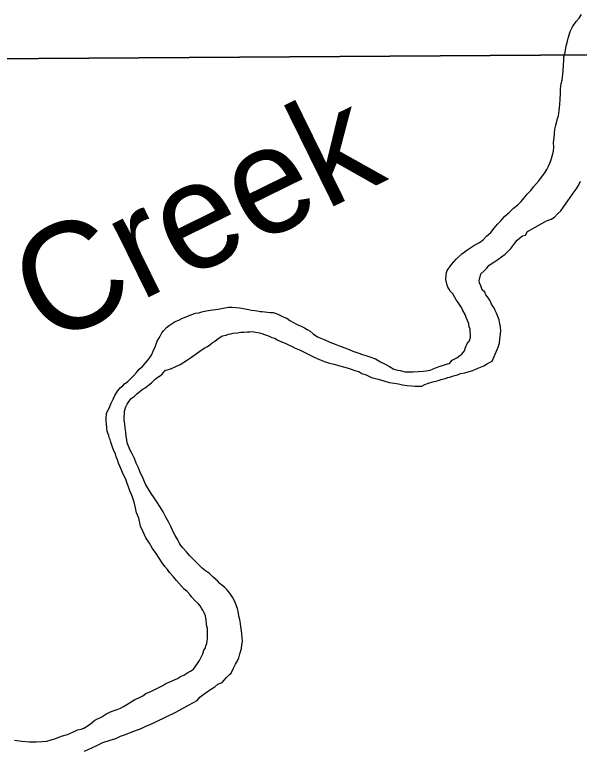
# Model space of a CAD drawing. Extents: x 2010165 to 2382125, y 1060529 to 1407316.
# Drawn here: x 2227536 to 2230181, y 1232154 to 1235592 of the extents above; entities that cross this region are included whole.
import ezdxf

# ---------------------------------------------------------------- set-up
doc = ezdxf.new("R2010")
doc.units = 0
for name, color, linetype in [('GM_X_Corporation', 7, 'Continuous'), ('GM_X_Minor_River', 7, 'Continuous'), ('GM_X_Minor_River_Text', 7, 'Continuous')]:
    doc.layers.add(name, color=color, linetype=linetype)

msp = doc.modelspace()

# ---------------------------------------------------------------- linework, layer by layer
at = {"layer": 'GM_X_Corporation'}
for points in [[(2233032.5, 1234349.8), (2232752.7, 1234373.7), (2232599.7, 1234410.4), (2232535.5, 1234417.1), (2232343.2, 1234416.8), (2232096.1, 1234453.5), (2232043.7, 1234464.4), (2231915.6, 1234642.3), (2231866, 1234707.4), (2231846.9, 1234759.2), (2231795.7, 1234894.6), (2231770.7, 1234938.2), (2231674.3, 1235040.5), (2231705.2, 1235268), (2231696.5, 1235302), (2231643.9, 1235413.2), (2225059.6, 1235369.7)], [(2225059.6, 1235369.7), (2231643.9, 1235413.2), (2231696.5, 1235302), (2231705.2, 1235268), (2231674.3, 1235040.5), (2231770.7, 1234938.2), (2231795.7, 1234894.6), (2231846.9, 1234759.2), (2231866, 1234707.4), (2231915.6, 1234642.3), (2232043.7, 1234464.4), (2232096.1, 1234453.5), (2232343.2, 1234416.8), (2232535.5, 1234417.1), (2232599.7, 1234410.4), (2232752.7, 1234373.7), (2233032.5, 1234349.8)]]:
    msp.add_lwpolyline(points, dxfattribs=at)
at = {"layer": 'GM_X_Minor_River'}
for points in [[(2229686.8, 1234509.5), (2229712.7, 1234523.9), (2229730.6, 1234536.3), (2229746.3, 1234554.6), (2229766.2, 1234570.9), (2229781.9, 1234591.2), (2229797.7, 1234609.6), (2229815.4, 1234627.9), (2229831.2, 1234648.2), (2229853, 1234666.6), (2229872.7, 1234685), (2229892.6, 1234701.4), (2229908.4, 1234715.7), (2229922.1, 1234733.9), (2229937.9, 1234752.3), (2229953.7, 1234768.6), (2229965.5, 1234784.8), (2229979.3, 1234799.1), (2229991.2, 1234813.3), (2230002.9, 1234829.6), (2230018.7, 1234849.9), (2230028.4, 1234866.1), (2230036.2, 1234882.3), (2230044, 1234898.5), (2230049.7, 1234918.6), (2230055.4, 1234934.8), (2230059.2, 1234952.9), (2230060.9, 1234971.1), (2230060.5, 1234993.1), (2230062.2, 1235015.3), (2230063.9, 1235035.4), (2230065.5, 1235055.5), (2230071.3, 1235073.7), (2230075, 1235091.8), (2230078.8, 1235105.9), (2230082.6, 1235118), (2230086.2, 1235142.2), (2230089.8, 1235170.4), (2230091.4, 1235196.5), (2230092.9, 1235222.6), (2230092.6, 1235244.7), (2230096.2, 1235268.9), (2230100, 1235285), (2230101.7, 1235299.1), (2230103.6, 1235311.2), (2230105.3, 1235329.3), (2230108.5, 1235379.6), (2230108.2, 1235393.6), (2230112.1, 1235405.8), (2230113.9, 1235415.8), (2230115.7, 1235425.9), (2230117.6, 1235436), (2230121.4, 1235450.1), (2230125.1, 1235468.2), (2230128.9, 1235482.3), (2230134.6, 1235502.5), (2230138.4, 1235512.6), (2230148.1, 1235534.9), (2230165.8, 1235559.2), (2230179.6, 1235575.5), (2230191.4, 1235591.8)], [(2229929, 1234559.3), (2229938.8, 1234575.5), (2229962.6, 1234589.9), (2230026.3, 1234625), (2230048.3, 1234633.3), (2230064.2, 1234643.6), (2230078, 1234657.9), (2230093.8, 1234672.2), (2230105.6, 1234688.4), (2230119.4, 1234708.7), (2230135.1, 1234731.1), (2230152.7, 1234755.4), (2230166.5, 1234773.7), (2230176.2, 1234791.9), (2230186, 1234812.2)], [(2228649.1, 1234106.5), (2228665.2, 1234104.7), (2228683.4, 1234101), (2228693.5, 1234097.1), (2228705.6, 1234093.3), (2228715.7, 1234089.4), (2228727.8, 1234085.6), (2228739.9, 1234079.7), (2228754, 1234075.9), (2228766.2, 1234068.1), (2228782.4, 1234060.2), (2228802.6, 1234052.5), (2228818.8, 1234044.7), (2228835, 1234036.9), (2228849.2, 1234029.1), (2228867.4, 1234023.3), (2228901.8, 1234005.8), (2228920, 1233996), (2228936.2, 1233988.2), (2228956.4, 1233978.4), (2228986.8, 1233966.8), (2229011, 1233959.1), (2229033.2, 1233953.4), (2229053.3, 1233947.7), (2229075.5, 1233942), (2229093.7, 1233936.2), (2229111.9, 1233930.5), (2229130, 1233924.7), (2229148.2, 1233919), (2229162.4, 1233911.1), (2229182.6, 1233903.4), (2229206.9, 1233891.7), (2229239.1, 1233884.1), (2229265.3, 1233876.5), (2229289.6, 1233868.8), (2229313.7, 1233865.1), (2229333.9, 1233861.4), (2229352, 1233857.7), (2229374.2, 1233854), (2229394.3, 1233852.3), (2229410.4, 1233850.5), (2229430.4, 1233850.8), (2229442.5, 1233851), (2229456.4, 1233859.2), (2229474.4, 1233865.5), (2229494.3, 1233871.8), (2229514.4, 1233876.1), (2229534.3, 1233882.4), (2229552.3, 1233886.7), (2229564.3, 1233890.9), (2229574.3, 1233893.1), (2229586.3, 1233897.3), (2229598.3, 1233901.5), (2229610.3, 1233903.6), (2229624.3, 1233909.9), (2229644.3, 1233914.2), (2229664.3, 1233920.5), (2229682.3, 1233924.8), (2229702.2, 1233933.1), (2229718.2, 1233939.4), (2229734.1, 1233945.6), (2229746, 1233953.9), (2229760, 1233962.1), (2229771.9, 1233968.3), (2229801, 1234033), (2229806.7, 1234053.2), (2229808.4, 1234073.3), (2229812, 1234095.4), (2229813.8, 1234111.6), (2229811.5, 1234127.6), (2229809.2, 1234143.6), (2229804.9, 1234161.6), (2229798.6, 1234177.6), (2229792.4, 1234193.6), (2229786.1, 1234205.6), (2229779.9, 1234219.6), (2229769.6, 1234235.5), (2229761.3, 1234253.4), (2229751, 1234269.3), (2229742.8, 1234279.3), (2229738.6, 1234291.3), (2229726.3, 1234303.1), (2229720, 1234321.1), (2229713.7, 1234335.1), (2229711.6, 1234345.1), (2229719.1, 1234377.4), (2229734.9, 1234391.7), (2229746.8, 1234403.9), (2229758.6, 1234418.1), (2229780.4, 1234432.5), (2229798.3, 1234444.8), (2229816.2, 1234457.2), (2229834.1, 1234469.5), (2229847.9, 1234483.7), (2229859.7, 1234496), (2229869.6, 1234508.2), (2229879.4, 1234520.4), (2229889.2, 1234534.6), (2229901.1, 1234544.8), (2229915, 1234555), (2229929, 1234559.3)], [(2228412.7, 1234199.5), (2228432.7, 1234203.8), (2228464.7, 1234208.3), (2228488.8, 1234212.6), (2228512.8, 1234217), (2228536.8, 1234221.4), (2228554.9, 1234221.7), (2228573, 1234219.9), (2228589.1, 1234218.1), (2228599.2, 1234216.3), (2228631.4, 1234210.7), (2228645.5, 1234206.9), (2228661.6, 1234205.1), (2228671.7, 1234203.3), (2228685.8, 1234201.5), (2228695.8, 1234201.6), (2228707.9, 1234199.8), (2228719.9, 1234198), (2228734, 1234196.2), (2228746.1, 1234196.3), (2228756.2, 1234192.5), (2228768.3, 1234188.6), (2228784.5, 1234180.8), (2228796.6, 1234175), (2228810.8, 1234169.2), (2228825, 1234159.3), (2228841.2, 1234149.5), (2228859.4, 1234139.7), (2228877.6, 1234132), (2228893.8, 1234124.2), (2228906, 1234116.3), (2228920.2, 1234108.5), (2228934.4, 1234096.6), (2228954.8, 1234082.9), (2228985.1, 1234069.2), (2229011.4, 1234057.6), (2229037.6, 1234047.9), (2229059.9, 1234038.2), (2229082.1, 1234030.5), (2229102.3, 1234022.8), (2229120.5, 1234015), (2229142.7, 1234007.3), (2229165, 1233999.6), (2229185.1, 1233993.8), (2229199.3, 1233988), (2229225.5, 1233978.4), (2229249.9, 1233964.6), (2229272.1, 1233954.9), (2229292.4, 1233943.2), (2229312.6, 1233931.4), (2229330.8, 1233925.7), (2229340.9, 1233923.8), (2229365.1, 1233918.1), (2229389.2, 1233918.5), (2229403.2, 1233918.7), (2229449.4, 1233921.4), (2229463.4, 1233923.6), (2229481.4, 1233925.9), (2229495.4, 1233932.1), (2229511.3, 1233938.4), (2229529.3, 1233944.6), (2229545.3, 1233948.9), (2229563.3, 1233955.2), (2229573.3, 1233957.3), (2229585.1, 1233973.6), (2229607, 1233984), (2229620.9, 1233994.2), (2229630.8, 1234000.4), (2229642.6, 1234016.6), (2229648.4, 1234032.8), (2229656.1, 1234051), (2229666, 1234063.2), (2229671.7, 1234081.3), (2229671.5, 1234091.4), (2229669.3, 1234105.4), (2229669.1, 1234117.5), (2229664.9, 1234129.5), (2229662.6, 1234143.5), (2229656.4, 1234159.5), (2229650.1, 1234173.4), (2229645.9, 1234187.4), (2229635.5, 1234205.4), (2229629.3, 1234219.3), (2229623.1, 1234229.3), (2229612.8, 1234243.2), (2229604.6, 1234255.1), (2229596.3, 1234269.1), (2229588.1, 1234283), (2229577.8, 1234294.9), (2229571.7, 1234304.9), (2229565.5, 1234314.8), (2229561.3, 1234324.8), (2229554.9, 1234350.9), (2229556.5, 1234371), (2229558.3, 1234383.1), (2229562.2, 1234393.1), (2229581.8, 1234421.6), (2229603.5, 1234446), (2229631.2, 1234470.5), (2229659, 1234491), (2229686.8, 1234509.5)], [(2228439.5, 1232669), (2228439.3, 1232681), (2228439.1, 1232693.1), (2228438.9, 1232705.1), (2228438.8, 1232715.2), (2228436.6, 1232725.2), (2228434.4, 1232739.2), (2228432.1, 1232755.2), (2228429.8, 1232775.3), (2228425.6, 1232785.3), (2228417.3, 1232801.2), (2228411.1, 1232811.2), (2228404.9, 1232821.1), (2228394.7, 1232833), (2228380.4, 1232846.9), (2228366.1, 1232862.8), (2228355.9, 1232874.7), (2228343.6, 1232888.5), (2228329.3, 1232900.4), (2228294.6, 1232940.1), (2228280.2, 1232957.9), (2228261.8, 1232977.8), (2228251.5, 1232991.7), (2228239.3, 1233005.6), (2228226.9, 1233023.4), (2228212.5, 1233045.3), (2228198.1, 1233067.2), (2228181.7, 1233091.1), (2228167.2, 1233115), (2228150.7, 1233140.9), (2228138.2, 1233168.8), (2228125.8, 1233194.7), (2228117.1, 1233232.8), (2228106.7, 1233256.8), (2228102.3, 1233280.8), (2228095.8, 1233306.8), (2228089.5, 1233326.8), (2228083.2, 1233342.8), (2228074.9, 1233360.8), (2228068.5, 1233378.7), (2228062.3, 1233394.7), (2228055.9, 1233414.7), (2228047.6, 1233432.7), (2228041.3, 1233446.6), (2228033, 1233464.6), (2228028.8, 1233476.6), (2228022.6, 1233490.6), (2228018.3, 1233506.6), (2228012, 1233520.6), (2228007.8, 1233534.6), (2228001.6, 1233544.5), (2227995.3, 1233560.5), (2227991.1, 1233574.5), (2227986.8, 1233588.5), (2227982.6, 1233600.5), (2227978.4, 1233610.5), (2227976.3, 1233620.5), (2227972.1, 1233630.5), (2227969.9, 1233640.5), (2227967.7, 1233656.5), (2227965.4, 1233672.6), (2227965.1, 1233688.6), (2227964.9, 1233700.7), (2227966.6, 1233722.8), (2227982.1, 1233755.2), (2227987.9, 1233771.3), (2227997.6, 1233789.6), (2228005.4, 1233807.8), (2228017.1, 1233828), (2228030.9, 1233844.3), (2228042.8, 1233852.5), (2228050.7, 1233862.7), (2228066.6, 1233872.9), (2228080.4, 1233887.2), (2228094.2, 1233901.5), (2228106, 1233915.7), (2228119.8, 1233930), (2228133.7, 1233942.2), (2228161.3, 1233974.8), (2228171.1, 1233987), (2228179, 1233999.2), (2228184.7, 1234015.3), (2228194.4, 1234035.5), (2228198.3, 1234047.6), (2228204.1, 1234061.8), (2228211.9, 1234074), (2228217.7, 1234086.1), (2228225.5, 1234100.3), (2228233.4, 1234110.4), (2228247.2, 1234126.7), (2228259.1, 1234134.9), (2228273, 1234145.2), (2228286.9, 1234153.4), (2228304.9, 1234159.7), (2228318.8, 1234168), (2228330.8, 1234172.1), (2228350.7, 1234180.5), (2228360.7, 1234184.6), (2228382.7, 1234193), (2228398.7, 1234195.2), (2228412.7, 1234199.5)], [(2228600.7, 1232639.2), (2228602.4, 1232655.3), (2228602.1, 1232673.3), (2228599.8, 1232689.4), (2228597.6, 1232705.4), (2228595.3, 1232723.5), (2228593, 1232739.5), (2228590.7, 1232757.6), (2228586.4, 1232773.6), (2228584.2, 1232787.6), (2228579.8, 1232809.6), (2228571.5, 1232829.6), (2228565.2, 1232845.6), (2228556.9, 1232861.6), (2228550.7, 1232871.5), (2228544.5, 1232881.5), (2228528.2, 1232899.3), (2228518, 1232909.2), (2228507.8, 1232917.1), (2228497.6, 1232927), (2228485.3, 1232938.8), (2228465, 1232956.6), (2228448.7, 1232972.5), (2228430.4, 1232986.3), (2228414.1, 1232998.1), (2228399.8, 1233011.9), (2228354.9, 1233057.5), (2228340.6, 1233075.3), (2228324.2, 1233093.2), (2228309.9, 1233111.1), (2228299.5, 1233131), (2228287.1, 1233150.9), (2228278.8, 1233168.9), (2228268.4, 1233190.8), (2228256, 1233214.7), (2228243.6, 1233236.6), (2228231.1, 1233262.6), (2228216.6, 1233286.5), (2228202.2, 1233308.4), (2228189.9, 1233328.3), (2228175.5, 1233348.2), (2228163.1, 1233368.1), (2228148.7, 1233392), (2228140.3, 1233409.9), (2228134.1, 1233425.9), (2228123.7, 1233445.8), (2228115.3, 1233467.8), (2228104.9, 1233489.8), (2228096.5, 1233511.7), (2228086.1, 1233533.7), (2228075.7, 1233553.6), (2228069.5, 1233569.6), (2228063.2, 1233585.6), (2228061, 1233599.6), (2228058.7, 1233615.7), (2228056.3, 1233635.7), (2228054, 1233653.8), (2228051.7, 1233673.8), (2228049.4, 1233691.9), (2228049.1, 1233707.9), (2228050.9, 1233722), (2228050.7, 1233734.1), (2228056.4, 1233754.2), (2228062.3, 1233766.4), (2228072.1, 1233780.6), (2228081.9, 1233792.8), (2228095.8, 1233803.1), (2228107.7, 1233815.3), (2228121.5, 1233825.5), (2228133.4, 1233835.8), (2228147.3, 1233844), (2228163.2, 1233856.3), (2228177.1, 1233866.5), (2228194.9, 1233884.9), (2228224.7, 1233905.4), (2228240.4, 1233923.7), (2228270.4, 1233934.2), (2228290.3, 1233942.5), (2228310.3, 1233952.9), (2228340.1, 1233971.4), (2228360, 1233983.7), (2228381.8, 1234000.1), (2228403.6, 1234014.5), (2228423.5, 1234028.9), (2228439.4, 1234037.1), (2228449.3, 1234045.3), (2228461.2, 1234053.5), (2228471.2, 1234059.7), (2228481.1, 1234067.9), (2228493, 1234078.1), (2228508.9, 1234086.4), (2228526.9, 1234090.7), (2228536.9, 1234094.8), (2228548.9, 1234097), (2228558.9, 1234099.2), (2228578.9, 1234101.5), (2228595, 1234103.7), (2228611, 1234103.9), (2228625, 1234106.2), (2228637.1, 1234106.3), (2228649.1, 1234106.5)], [(2227535.6, 1232191.6), (2227569.8, 1232188.1), (2227606, 1232184.6), (2227638.1, 1232185.1), (2227664.2, 1232185.4), (2227686.3, 1232187.8), (2227706.2, 1232194.1), (2227724.2, 1232198.4), (2227742.2, 1232206.7), (2227760.1, 1232213), (2227784.1, 1232219.3), (2227798.1, 1232225.6), (2227812.1, 1232231.8), (2227830, 1232240.1), (2227848, 1232244.4), (2227860, 1232248.6), (2227879.9, 1232260.9), (2227891.8, 1232269.1), (2227911.6, 1232285.5), (2227943.4, 1232302.1), (2227967.3, 1232316.5), (2227993.2, 1232328.9), (2228015.2, 1232335.2), (2228031.2, 1232341.5), (2228045.1, 1232349.8), (2228061, 1232360), (2228080.9, 1232372.4), (2228098.8, 1232382.7), (2228116.7, 1232391), (2228136.7, 1232399.3), (2228150.5, 1232411.6), (2228176.5, 1232422), (2228230.2, 1232448.9), (2228244.2, 1232457.1), (2228262.1, 1232465.4), (2228276, 1232471.7), (2228288, 1232475.9), (2228298, 1232482), (2228311.9, 1232490.3), (2228327.9, 1232496.6), (2228347.7, 1232508.9), (2228359.7, 1232515.1), (2228373.6, 1232525.3), (2228381.4, 1232535.5), (2228395.2, 1232555.8), (2228401, 1232565.9), (2228410.8, 1232584.2), (2228416.6, 1232596.3), (2228422.3, 1232614.5), (2228430.2, 1232624.6), (2228432, 1232634.7), (2228435.9, 1232644.8), (2228437.7, 1232656.9), (2228439.5, 1232669)], [(2227863.7, 1232140.1), (2227897.6, 1232156.7), (2227923.5, 1232169.2), (2227949.4, 1232181.6), (2227983.4, 1232192.1), (2228009.4, 1232200.6), (2228031.3, 1232210.9), (2228055.2, 1232219.3), (2228081.2, 1232229.7), (2228129.1, 1232246.5), (2228147, 1232256.8), (2228172.9, 1232267.2), (2228196.9, 1232277.6), (2228290.5, 1232323.2), (2228318.3, 1232339.7), (2228350.2, 1232356.2), (2228374.1, 1232368.6), (2228390, 1232378.9), (2228403.8, 1232393.2), (2228421.7, 1232407.5), (2228439.5, 1232419.8), (2228457.4, 1232432.1), (2228473.3, 1232442.4), (2228487.2, 1232454.7), (2228507.1, 1232463), (2228517, 1232473.2), (2228528.8, 1232485.4), (2228540.7, 1232497.7), (2228550.6, 1232505.8), (2228560.3, 1232530.1), (2228570, 1232548.3), (2228579.8, 1232564.5), (2228585.6, 1232578.7), (2228591.3, 1232596.9), (2228598.9, 1232621.1), (2228600.7, 1232639.2)]]:
    msp.add_lwpolyline(points, dxfattribs=at)

# ---------------------------------------------------------------- texts
at = {"layer": 'GM_X_Minor_River_Text'}
msp.add_text('Creek', height=500.29, rotation=26.1804, dxfattribs=at).set_placement((2227688.5, 1234033.9))

doc.saveas('drawing.dxf')
